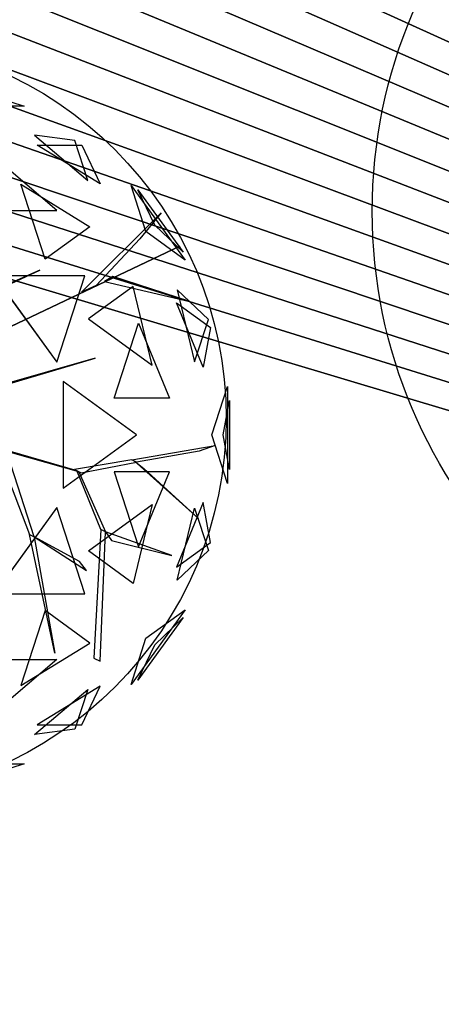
# Model space of a CAD drawing. Extents: x 22936 to 50368, y -4877 to 31080.
# Tile 325 of 601: x 47109 to 47318, y 3008 to 3494. Entities that reach past the tile are written whole.
import ezdxf

# ---------------------------------------------------------------- set-up
doc = ezdxf.new("R2010")
doc.units = 0
doc.layers.get('0').update_dxf_attribs({"linetype": 'CONTINUOUS'})
for name, color, linetype in [('00_TRACE_ARBRE', 3, 'CONTINUOUS'), ('00_TRACE_RDC', 241, 'CONTINUOUS'), ('08_AMENAGEMENTS_EXTERIEURS', 253, 'CONTINUOUS'), ('09_VEGETATION', 134, 'CONTINUOUS')]:
    doc.layers.add(name, color=color, linetype=linetype)

# ---------------------------------------------------------------- blocks, each defined once
blk = doc.blocks.new('TREE_GEOMETRIC_ROUND')
at = {"color": 7}
for p, q in [((416.4, 1714.8, 3736.8), (872.7, 1566.6, 3736.8)), ((872.7, 1566.6, 3736.8), (620.5, 1566.6, 3316.1)), ((925.3, 1423.3, 4599.3), (1187.4, 1200.2, 4661.7)), ((1123.5, 1396.8, 4337.8), (925.3, 1423.3, 4599.3)), ((1249.6, 1183.3, 3265.8), (938.1, 1374.8, 3199.5)), ((938.1, 1374.8, 3199.5), (1157.7, 1374.8, 3565.9)), ((1187.4, 1200.2, 4661.7), (1123.5, 1396.8, 4337.8)), ((1157.7, 1374.8, 3565.9), (1249.6, 1183.3, 3265.8)), ((1034.1, 1052.3, 5031.1), (729.4, 1311.8, 4958.5)), ((977.1, 811.1, 2577.8), (856.9, 1181.1, 2829.7)), ((856.9, 1181.1, 2829.7), (1197.9, 971.5, 2902.3)), ((1475, 947.5, 4561.2), (1401.1, 1175, 4186.4)), ((1401.1, 1175, 4186.4), (1668.5, 806.9, 4186.4)), ((1518.7, 979.3, 3459.9), (1435, 1154.1, 3733.7)), ((1435, 1154.1, 3733.7), (1659.1, 845.6, 3733.7)), ((645, 1052.3, 5283), (1034.1, 1052.3, 5031.1)), ((1157, 647.6, 3462.4), (1550.3, 1040.4, 3357.8)), ((1550.3, 1040.4, 3357.8), (1444.2, 912, 3431)), ((1659.1, 845.6, 3733.7), (1518.7, 979.3, 3459.9)), ((1197.9, 971.5, 2902.3), (977.1, 811.1, 2577.8)), ((1668.5, 806.9, 4186.4), (1475, 947.5, 4561.2)), ((504.8, 335.9, 3415.3), (1641.7, 875.3, 3593.2)), ((1641.7, 875.3, 3593.2), (504.8, 335.9, 3357.8)), ((1444.2, 912, 3431), (1228.9, 681.4, 3488.5)), ((640.5, 613.4, 4105.7), (950.7, 757.4, 4806.6)), ((950.7, 757.4, 4806.6), (659.8, 629.4, 4074.4)), ((725, 728.2, 5468.4), (1034.7, 302, 5468.4)), ((1173.2, 728.2, 5178.3), (725, 728.2, 5468.4)), ((1034.7, 302, 5468.4), (1173.2, 728.2, 5178.3)), ((1228.9, 681.4, 3488.5), (1157, 647.6, 3462.4)), ((1311.7, 725.2, 3561.8), (1270.6, 701, 3546.1)), ((1270.6, 701, 3546.1), (1691.2, 602.7, 4205.1)), ((1691.2, 602.7, 4205.1), (1311.7, 725.2, 3561.8)), ((1412.1, 676.5, 2902.3), (1191.4, 516.2, 2577.8)), ((1506.2, 287.5, 2829.7), (1412.1, 676.5, 2902.3)), ((1629.5, 660.3, 3265.8), (1715.4, 304.8, 3199.5)), ((1783.3, 513.7, 3565.9), (1629.5, 660.3, 3265.8)), ((1757.6, 277.7, 4599.3), (1626.4, 595.9, 4661.7)), ((1626.4, 595.9, 4661.7), (1793.7, 474.4, 4337.8)), ((1191.4, 516.2, 2577.8), (1506.2, 287.5, 2829.7)), ((1318.2, 125.8, 5283), (1438.5, 495.8, 5031.1)), ((1438.5, 495.8, 5031.1), (1591.1, 125.8, 4958.5)), ((1715.4, 304.8, 3199.5), (1783.3, 513.7, 3565.9)), ((1793.7, 474.4, 4337.8), (1757.6, 277.7, 4599.3)), ((1223.9, 322.2, 5052.5), (479.1, 108.8, 3886.1)), ((500, 108.8, 3797.1), (1223.9, 322.2, 5042)), ((1223.9, 322.2, 5042), (1223.9, 322.2, 5052.5)), ((1065.6, 207, 2392.4), (1065.6, -319.9, 2392.4)), ((1428.2, -56.5, 2682.5), (1065.6, 207, 2392.4)), ((1799.7, -56.5, 3316.1), (1877.6, 183.4, 3736.8)), ((1877.6, 183.4, 3736.8), (1877.6, -296.4, 3736.8)), ((1591.1, 125.8, 4958.5), (1318.2, 125.8, 5283)), ((1856.8, -56.5, 4415.9), (1888, 113.5, 4189.8)), ((1888, 113.5, 4189.8), (1888, -226.5, 4189.8)), ((1065.6, -319.9, 2392.4), (1428.2, -56.5, 2682.5)), ((1877.6, -296.4, 3736.8), (1799.7, -56.5, 3316.1)), ((1888, -226.5, 4189.8), (1856.8, -56.5, 4415.9)), ((676.7, -99.4, 2829.5), (1132.9, -232.9, 3326.4)), ((1144.2, -238.3, 3300.2), (718.1, -119.5, 2772)), ((740.6, -130.5, 2892.3), (900.6, -547.9, 4074.4)), ((1405.5, -179.3, 3242.7), (1816.5, -109.3, 3284.6)), ((1738.2, -136.4, 3300.2), (1428.1, -190.3, 3300.2)), ((1816.5, -109.3, 3284.6), (1738.2, -136.4, 3300.2)), ((923.2, -558.9, 4074.4), (793.3, -156.1, 2965.5)), ((1405.5, -179.3, 3242.7), (1121.6, -227.4, 3242.7)), ((1155.5, -243.8, 3315.9), (1428.1, -190.3, 3300.2)), ((1428.1, -190.3, 3300.2), (1405.5, -179.3, 3242.7)), ((1734.4, -469.5, 3023), (1416.8, -184.8, 3253.2)), ((1416.8, -184.8, 3253.2), (1464, -221.7, 3253.2)), ((1121.6, -227.4, 3242.7), (1155.5, -243.8, 3315.9)), ((1252.1, -523.5, 3608.8), (1132.9, -232.9, 3326.4)), ((1132.9, -232.9, 3326.4), (1144.2, -238.3, 3300.2)), ((1144.2, -238.3, 3300.2), (1274.7, -534.5, 3577.5)), ((1591.1, -238.8, 4958.5), (1318.2, -238.8, 5283)), ((1318.2, -238.8, 5283), (1438.5, -608.8, 5031.1)), ((1438.5, -608.8, 5031.1), (1591.1, -238.8, 4958.5)), ((1464, -221.7, 3253.2), (1734.4, -469.5, 3023)), ((1034.7, -415, 5468.4), (725, -841.2, 5468.4)), ((1173.2, -841.2, 5178.3), (1034.7, -415, 5468.4)), ((1191.4, -629.1, 2577.8), (1506.2, -400.4, 2829.7)), ((1506.2, -400.4, 2829.7), (1412.1, -789.5, 2902.3)), ((1757.6, -390.7, 4599.3), (1626.4, -708.9, 4661.7)), ((1629.5, -773.2, 3265.8), (1715.4, -417.8, 3199.5)), ((1715.4, -417.8, 3199.5), (1783.3, -626.7, 3565.9)), ((1793.7, -587.3, 4337.8), (1757.6, -390.7, 4599.3)), ((1252.1, -523.5, 3608.8), (1218, -1158.3, 4205.1)), ((1248.1, -1172.9, 4205.1), (1274.7, -534.5, 3577.5)), ((1274.7, -534.5, 3577.5), (1252.1, -523.5, 3608.8)), ((1274.7, -534.5, 3577.5), (1305.1, -577.2, 3650.7)), ((1603.5, -652.5, 3577.5), (1274.7, -534.5, 3577.5)), ((1024.9, -1134.2, 5230.3), (900.6, -547.9, 4074.4)), ((900.6, -547.9, 4074.4), (923.2, -558.9, 4074.4)), ((1147.2, -681.8, 4644.5), (923.2, -558.9, 4074.4)), ((923.2, -558.9, 4131.9), (1181.4, -726.4, 4822.3)), ((923.2, -558.9, 4074.4), (1024.9, -1134.2, 5230.3)), ((923.2, -558.9, 4074.4), (923.2, -558.9, 4131.9)), ((1305.1, -577.2, 3650.7), (1603.5, -652.5, 3577.5)), ((1412.1, -789.5, 2902.3), (1191.4, -629.1, 2577.8)), ((1626.4, -708.9, 4661.7), (1793.7, -587.3, 4337.8)), ((1783.3, -626.7, 3565.9), (1629.5, -773.2, 3265.8)), ((1181.4, -726.4, 4822.3), (1147.2, -681.8, 4644.5)), ((725, -841.2, 5468.4), (1173.2, -841.2, 5178.3)), ((1668.5, -919.9, 4186.4), (1401.1, -1288, 4186.4)), ((1475, -1060.5, 4561.2), (1668.5, -919.9, 4186.4)), ((977.1, -924.1, 2577.8), (856.9, -1294.1, 2829.7)), ((1197.9, -1084.4, 2902.3), (977.1, -924.1, 2577.8)), ((1659.1, -958.6, 3733.7), (1435, -1267, 3733.7)), ((1518.7, -1092.3, 3459.9), (1659.1, -958.6, 3733.7)), ((1401.1, -1288, 4186.4), (1475, -1060.5, 4561.2)), ((856.9, -1294.1, 2829.7), (1197.9, -1084.4, 2902.3)), ((1435, -1267, 3733.7), (1518.7, -1092.3, 3459.9)), ((645, -1165.3, 5283), (1034.1, -1165.3, 5031.1)), ((1034.1, -1165.3, 5031.1), (729.4, -1424.8, 4958.5)), ((1218, -1158.3, 4205.1), (1248.1, -1172.9, 4205.1)), ((1249.6, -1296.3, 3265.8), (938.1, -1487.8, 3199.5)), ((1157.7, -1487.8, 3565.9), (1249.6, -1296.3, 3265.8)), ((925.3, -1536.3, 4599.3), (1187.4, -1313.1, 4661.7)), ((1187.4, -1313.1, 4661.7), (1123.5, -1509.8, 4337.8)), ((938.1, -1487.8, 3199.5), (1157.7, -1487.8, 3565.9)), ((1123.5, -1509.8, 4337.8), (925.3, -1536.3, 4599.3)), ((872.7, -1679.6, 3736.8), (416.4, -1827.8, 3736.8)), ((620.5, -1679.6, 3316.1), (872.7, -1679.6, 3736.8))]:
    blk.add_line(p, q, dxfattribs=at)
mesh = blk.add_polyface(dxfattribs=at)
corners = [(872.7, 1566.6, 3736.8), (620.5, 1566.6, 3316.1), (416.4, 1714.8, 3736.8)]
mesh.append_faces([[corners[k] for k in face] for face in [(0, 1, 2)]], dxfattribs={"color": 7})
mesh = blk.add_polyface(dxfattribs=at)
corners = [(1187.4, 1200.2, 4661.7), (1123.5, 1396.8, 4337.8), (925.3, 1423.3, 4599.3)]
mesh.append_faces([[corners[k] for k in face] for face in [(0, 1, 2)]], dxfattribs={"color": 7})
mesh = blk.add_polyface(dxfattribs=at)
corners = [(1157.7, 1374.8, 3565.9), (1249.6, 1183.3, 3265.8), (938.1, 1374.8, 3199.5)]
mesh.append_faces([[corners[k] for k in face] for face in [(0, 1, 2)]], dxfattribs={"color": 7})
mesh = blk.add_polyface(dxfattribs=at)
corners = [(645, 1052.3, 5283), (1034.1, 1052.3, 5031.1), (729.4, 1311.8, 4958.5)]
mesh.append_faces([[corners[k] for k in face] for face in [(0, 1, 2)]], dxfattribs={"color": 7})
mesh = blk.add_polyface(dxfattribs=at)
corners = [(1197.9, 971.5, 2902.3), (977.1, 811.1, 2577.8), (856.9, 1181.1, 2829.7)]
mesh.append_faces([[corners[k] for k in face] for face in [(0, 1, 2)]], dxfattribs={"color": 7})
mesh = blk.add_polyface(dxfattribs=at)
corners = [(1401.1, 1175, 4186.4), (1668.5, 806.9, 4186.4), (1475, 947.5, 4561.2)]
mesh.append_faces([[corners[k] for k in face] for face in [(0, 1, 2)]], dxfattribs={"color": 7})
mesh = blk.add_polyface(dxfattribs=at)
corners = [(1435, 1154.1, 3733.7), (1659.1, 845.6, 3733.7), (1518.7, 979.3, 3459.9)]
mesh.append_faces([[corners[k] for k in face] for face in [(0, 1, 2)]], dxfattribs={"color": 7})
mesh = blk.add_polyface(dxfattribs=at)
corners = [(1641.7, 875.3, 3593.2), (504.8, 335.9, 3357.8), (504.8, 335.9, 3415.3)]
mesh.append_faces([[corners[k] for k in face] for face in [(0, 1, 2)]], dxfattribs={"color": 7})
mesh = blk.add_polyface(dxfattribs=at)
corners = [(950.7, 757.4, 4806.6), (659.8, 629.4, 4074.4), (640.5, 613.4, 4105.7)]
mesh.append_faces([[corners[k] for k in face] for face in [(0, 1, 2)]], dxfattribs={"color": 7})
mesh = blk.add_polyface(dxfattribs=at)
corners = [(1173.2, 728.2, 5178.3), (725, 728.2, 5468.4), (1034.7, 302, 5468.4)]
mesh.append_faces([[corners[k] for k in face] for face in [(0, 1, 2)]], dxfattribs={"color": 7})
mesh = blk.add_polyface(dxfattribs=at)
corners = [(1691.2, 602.7, 4205.1), (1311.7, 725.2, 3561.8), (1270.6, 701, 3546.1)]
mesh.append_faces([[corners[k] for k in face] for face in [(0, 1, 2)]], dxfattribs={"color": 7})
mesh = blk.add_polyface(dxfattribs=at)
corners = [(1412.1, 676.5, 2902.3), (1191.4, 516.2, 2577.8), (1506.2, 287.5, 2829.7)]
mesh.append_faces([[corners[k] for k in face] for face in [(0, 1, 2)]], dxfattribs={"color": 7})
mesh = blk.add_polyface(dxfattribs=at)
corners = [(1629.5, 660.3, 3265.8), (1715.4, 304.8, 3199.5), (1783.3, 513.7, 3565.9)]
mesh.append_faces([[corners[k] for k in face] for face in [(0, 1, 2)]], dxfattribs={"color": 7})
mesh = blk.add_polyface(dxfattribs=at)
corners = [(1626.4, 595.9, 4661.7), (1793.7, 474.4, 4337.8), (1757.6, 277.7, 4599.3)]
mesh.append_faces([[corners[k] for k in face] for face in [(0, 1, 2)]], dxfattribs={"color": 7})
mesh = blk.add_polyface(dxfattribs=at)
corners = [(1438.5, 495.8, 5031.1), (1591.1, 125.8, 4958.5), (1318.2, 125.8, 5283)]
mesh.append_faces([[corners[k] for k in face] for face in [(0, 1, 2)]], dxfattribs={"color": 7})
mesh = blk.add_polyface(dxfattribs=at)
corners = [(1428.2, -56.5, 2682.5), (1065.6, 207, 2392.4), (1065.6, -319.9, 2392.4)]
mesh.append_faces([[corners[k] for k in face] for face in [(0, 1, 2)]], dxfattribs={"color": 7})
mesh = blk.add_polyface(dxfattribs=at)
corners = [(1877.6, 183.4, 3736.8), (1877.6, -296.4, 3736.8), (1799.7, -56.5, 3316.1)]
mesh.append_faces([[corners[k] for k in face] for face in [(0, 1, 2)]], dxfattribs={"color": 7})
mesh = blk.add_polyface(dxfattribs=at)
corners = [(1888, 113.5, 4189.8), (1888, -226.5, 4189.8), (1856.8, -56.5, 4415.9)]
mesh.append_faces([[corners[k] for k in face] for face in [(0, 1, 2)]], dxfattribs={"color": 7})
mesh = blk.add_polyface(dxfattribs=at)
corners = [(1464, -221.7, 3253.2), (1734.4, -469.5, 3023), (1416.8, -184.8, 3253.2)]
mesh.append_faces([[corners[k] for k in face] for face in [(0, 1, 2)]], dxfattribs={"color": 7})
mesh = blk.add_polyface(dxfattribs=at)
corners = [(1591.1, -238.8, 4958.5), (1318.2, -238.8, 5283), (1438.5, -608.8, 5031.1)]
mesh.append_faces([[corners[k] for k in face] for face in [(0, 1, 2)]], dxfattribs={"color": 7})
mesh = blk.add_polyface(dxfattribs=at)
corners = [(1173.2, -841.2, 5178.3), (1034.7, -415, 5468.4), (725, -841.2, 5468.4)]
mesh.append_faces([[corners[k] for k in face] for face in [(0, 1, 2)]], dxfattribs={"color": 7})
mesh = blk.add_polyface(dxfattribs=at)
corners = [(1506.2, -400.4, 2829.7), (1412.1, -789.5, 2902.3), (1191.4, -629.1, 2577.8)]
mesh.append_faces([[corners[k] for k in face] for face in [(0, 1, 2)]], dxfattribs={"color": 7})
mesh = blk.add_polyface(dxfattribs=at)
corners = [(1757.6, -390.7, 4599.3), (1626.4, -708.9, 4661.7), (1793.7, -587.3, 4337.8)]
mesh.append_faces([[corners[k] for k in face] for face in [(0, 1, 2)]], dxfattribs={"color": 7})
mesh = blk.add_polyface(dxfattribs=at)
corners = [(1715.4, -417.8, 3199.5), (1783.3, -626.7, 3565.9), (1629.5, -773.2, 3265.8)]
mesh.append_faces([[corners[k] for k in face] for face in [(0, 1, 2)]], dxfattribs={"color": 7})
mesh = blk.add_polyface(dxfattribs=at)
corners = [(1305.1, -577.2, 3650.7), (1603.5, -652.5, 3577.5), (1274.7, -534.5, 3577.5)]
mesh.append_faces([[corners[k] for k in face] for face in [(0, 1, 2)]], dxfattribs={"color": 7})
mesh = blk.add_polyface(dxfattribs=at)
corners = [(1024.9, -1134.2, 5230.3), (900.6, -547.9, 4074.4), (923.2, -558.9, 4074.4)]
mesh.append_faces([[corners[k] for k in face] for face in [(0, 1, 2)]], dxfattribs={"color": 7})
mesh = blk.add_polyface(dxfattribs=at)
corners = [(1668.5, -919.9, 4186.4), (1401.1, -1288, 4186.4), (1475, -1060.5, 4561.2)]
mesh.append_faces([[corners[k] for k in face] for face in [(0, 1, 2)]], dxfattribs={"color": 7})
mesh = blk.add_polyface(dxfattribs=at)
corners = [(1197.9, -1084.4, 2902.3), (977.1, -924.1, 2577.8), (856.9, -1294.1, 2829.7)]
mesh.append_faces([[corners[k] for k in face] for face in [(0, 1, 2)]], dxfattribs={"color": 7})
mesh = blk.add_polyface(dxfattribs=at)
corners = [(1659.1, -958.6, 3733.7), (1435, -1267, 3733.7), (1518.7, -1092.3, 3459.9)]
mesh.append_faces([[corners[k] for k in face] for face in [(0, 1, 2)]], dxfattribs={"color": 7})
mesh = blk.add_polyface(dxfattribs=at)
corners = [(645, -1165.3, 5283), (1034.1, -1165.3, 5031.1), (729.4, -1424.8, 4958.5)]
mesh.append_faces([[corners[k] for k in face] for face in [(0, 1, 2)]], dxfattribs={"color": 7})
mesh = blk.add_polyface(dxfattribs=at)
corners = [(1157.7, -1487.8, 3565.9), (1249.6, -1296.3, 3265.8), (938.1, -1487.8, 3199.5)]
mesh.append_faces([[corners[k] for k in face] for face in [(0, 1, 2)]], dxfattribs={"color": 7})
mesh = blk.add_polyface(dxfattribs=at)
corners = [(1187.4, -1313.1, 4661.7), (1123.5, -1509.8, 4337.8), (925.3, -1536.3, 4599.3)]
mesh.append_faces([[corners[k] for k in face] for face in [(0, 1, 2)]], dxfattribs={"color": 7})
mesh = blk.add_polyface(dxfattribs=at)
corners = [(872.7, -1679.6, 3736.8), (416.4, -1827.8, 3736.8), (620.5, -1679.6, 3316.1)]
mesh.append_faces([[corners[k] for k in face] for face in [(0, 1, 2)]], dxfattribs={"color": 7})
blk = doc.blocks.new('ARBRE_SIMPLE')
for radius in [250, 17.5]:
    blk.add_circle((0, 0), radius)
blk = doc.blocks.new('GROUPER_1')
at = {"layer": '00_TRACE_ARBRE', "rotation": 10.53798942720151}
blk.add_blockref('ARBRE_SIMPLE', (5919.48, 4010.7), dxfattribs=at)
at = {"layer": '00_TRACE_ARBRE', "xscale": 0.75, "yscale": 0.75, "zscale": 0.75, "rotation": 10.53798942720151}
blk.add_blockref('ARBRE_SIMPLE', (5409.87, 3908.48), dxfattribs=at)
blk = doc.blocks.new('GROUPER_2')
at = {"layer": '00_TRACE_RDC'}
blk.add_blockref('GROUPER_1', (12098.99, 4265.72), dxfattribs=at)
blk = doc.blocks.new('GROUPER_17')
at = {"layer": '08_AMENAGEMENTS_EXTERIEURS'}
mesh = blk.add_polyface(dxfattribs=at)
corners = [(16.45, 1860.4), (0, 1328), (0, 1844.55), (1795, 1328), (33.02, 1876.27), (49.71, 1892.12), (66.55, 1907.89), (83.55, 1923.55), (100.74, 1939.04), (118.11, 1954.33), (135.7, 1969.37), (153.53, 1984.11), (171.6, 1998.5), (189.93, 2012.5), (208.55, 2026.07), (227.46, 2039.16), (246.69, 2051.72), (266.25, 2063.72), (286.11, 2075.18), (306.26, 2086.08), (326.69, 2096.46), (347.37, 2106.3), (368.28, 2115.64), (389.4, 2124.46), (410.72, 2132.79), (432.21, 2140.64), (453.87, 2148), (475.66, 2154.9), (497.57, 2161.34), (519.59, 2167.33), (541.68, 2172.89), (563.84, 2178.01), (586.04, 2182.71), (608.27, 2187), (630.51, 2190.89), (652.73, 2194.39), (674.92, 2197.5), (697.06, 2200.25), (719.14, 2202.62), (741.15, 2204.62), (763.1, 2206.23), (785, 2207.43), (806.84, 2208.22), (828.63, 2208.57), (850.38, 2208.48), (872.08, 2207.93), (893.75, 2206.9), (915.39, 2205.39), (936.99, 2203.38), (958.57, 2200.86), (980.13, 2197.81), (1001.67, 2194.22), (1023.19, 2190.07), (1044.71, 2185.36), (1066.22, 2180.06), (1087.73, 2174.17), (1109.23, 2167.67), (1130.75, 2160.55), (1152.27, 2152.79), (1173.81, 2144.38), (1195.36, 2135.31), (1216.93, 2125.59), (1238.5, 2115.38), (1260.06, 2104.88), (1281.58, 2094.27), (1303.04, 2083.75), (1324.43, 2073.52), (1345.72, 2063.77), (1366.89, 2054.69), (1387.93, 2046.48), (1408.82, 2039.32), (1429.54, 2033.42), (1450.06, 2028.98), (1470.36, 2026.17), (1490.44, 2025.2), (1510.26, 2026.26), (1529.82, 2029.54), (1549.07, 2035.18), (1567.96, 2043.07), (1586.43, 2053.03), (1604.39, 2064.91), (1621.79, 2078.53), (1638.55, 2093.74), (1654.6, 2110.37), (1669.89, 2128.24), (1684.32, 2147.2), (1697.85, 2167.08), (1710.39, 2187.71), (1721.89, 2208.92), (1732.26, 2230.56), (1741.45, 2252.45), (1749.38, 2274.43), (1756.03, 2296.38), (1761.5, 2318.27), (1765.9, 2340.13), (1769.36, 2361.94), (1771.99, 2383.72), (1773.91, 2405.46), (1775.24, 2427.19), (1776.09, 2448.89), (1776.59, 2470.58), (1776.85, 2492.26), (1777, 2513.93), (2395.68, 2513.93), (1845, 75), (1845, 0), (1332.44, 6187.9), (953.84, 4324.79), (744.56, 6114.92), (1503.53, 4690.87), (1872.82, 4324.79), (2843.74, 4811.2), (2680.87, 4187.05), (193.79, -1456.02), (188.09, -1836.1), (174.84, -1645.82), (233.16, -2021.44), (244.41, -1272.11), (308.78, -2196.56), (325.25, -1099.34), (412.78, -2356.46), (434, -942.64), (3662.14, -2801.42), (567.57, -806.46), (722.14, -694.7), (893.31, -610.54), (1076.21, -556.38), (1155.38, -537.12), (1232.99, -512.33), (1308.66, -482.14), (1382.02, -446.69), (1452.7, -406.15), (1520.35, -360.74), (1584.63, -310.68), (1645.22, -256.21), (1701.82, -197.6), (1754.16, -135.16), (1801.96, -69.18), (1795, 75)]
mesh.append_faces([[corners[k] for k in face] for face in [(0, 1, 2), (106, 107, 108), (113, 114, 115)]], dxfattribs={"vtx0": -1})
mesh.append_faces([[corners[k] for k in face] for face in [(1, 0, 3), (104, 103, 105), (107, 109, 110), (110, 111, 112), (114, 113, 116), (116, 117, 118), (118, 119, 120), (120, 121, 122), (122, 112, 111)]], dxfattribs={"vtx0": -1, "vtx1": -1})
mesh.append_faces([[corners[k] for k in face] for face in [(3, 103, 104), (122, 105, 103)]], dxfattribs={"vtx0": -1, "vtx1": -1, "vtx2": -1})
mesh.append_faces([[corners[k] for k in face] for face in [(3, 0, 4), (3, 4, 5), (3, 5, 6), (3, 6, 7), (3, 7, 8), (3, 8, 9), (3, 9, 10), (3, 10, 11), (3, 11, 12), (3, 12, 13), (3, 13, 14), (3, 14, 15), (3, 15, 16), (3, 16, 17), (3, 17, 18), (3, 18, 19), (3, 19, 20), (3, 20, 21), (3, 21, 22), (3, 22, 23), (3, 23, 24), (3, 24, 25), (3, 25, 26), (3, 26, 27), (3, 27, 28), (3, 28, 29), (3, 29, 30), (3, 30, 31), (3, 31, 32), (3, 32, 33), (3, 33, 34), (3, 34, 35), (3, 35, 36), (3, 36, 37), (3, 37, 38), (3, 38, 39), (3, 39, 40), (3, 40, 41), (3, 41, 42), (3, 42, 43), (3, 43, 44), (3, 44, 45), (3, 45, 46), (3, 46, 47), (3, 47, 48), (3, 48, 49), (3, 49, 50), (3, 50, 51), (3, 51, 52), (3, 52, 53), (3, 53, 54), (3, 54, 55), (3, 55, 56), (3, 56, 57), (3, 57, 58), (3, 58, 59), (3, 59, 60), (3, 60, 61), (3, 61, 62), (3, 62, 63), (3, 63, 64), (3, 64, 65), (3, 65, 66), (3, 66, 67), (3, 67, 68), (3, 68, 69), (3, 69, 70), (3, 70, 71), (3, 71, 72), (3, 72, 73), (3, 73, 74), (3, 74, 75), (3, 75, 76), (3, 76, 77), (3, 77, 78), (3, 78, 79), (3, 79, 80), (3, 80, 81), (3, 81, 82), (3, 82, 83), (3, 83, 84), (3, 84, 85), (3, 85, 86), (3, 86, 87), (3, 87, 88), (3, 88, 89), (3, 89, 90), (3, 90, 91), (3, 91, 92), (3, 92, 93), (3, 93, 94), (3, 94, 95), (3, 95, 96), (3, 96, 97), (3, 97, 98), (3, 98, 99), (3, 99, 100), (3, 100, 101), (3, 101, 102), (3, 102, 103), (107, 106, 109), (110, 109, 111), (116, 113, 117), (118, 117, 119), (120, 119, 121), (122, 121, 123), (122, 123, 124), (122, 124, 125), (122, 125, 126), (122, 126, 127), (122, 127, 128), (122, 128, 129), (122, 129, 130), (122, 130, 131), (122, 131, 132), (122, 132, 133), (122, 133, 134), (122, 134, 135), (122, 135, 136), (122, 136, 137), (122, 137, 105), (122, 103, 112)]], dxfattribs={"vtx0": -1, "vtx2": -1})
mesh.append_faces([[corners[k] for k in face] for face in [(104, 138, 3)]], dxfattribs={"vtx2": -1})
mesh = blk.add_polyface(dxfattribs=at)
corners = [(0, 2513.93), (16.45, 1860.4), (0, 1844.55), (33.02, 1876.27), (49.71, 1892.12), (66.55, 1907.89), (83.55, 1923.55), (100.74, 1939.04), (118.11, 1954.33), (135.7, 1969.37), (153.53, 1984.11), (171.6, 1998.5), (189.93, 2012.5), (208.55, 2026.07), (227.46, 2039.16), (246.69, 2051.72), (266.25, 2063.72), (286.11, 2075.18), (306.26, 2086.08), (326.69, 2096.46), (347.37, 2106.3), (368.28, 2115.64), (389.4, 2124.46), (410.72, 2132.79), (432.21, 2140.64), (453.87, 2148), (475.66, 2154.9), (497.57, 2161.34), (1777, 2513.93), (519.59, 2167.33), (541.68, 2172.89), (563.84, 2178.01), (586.04, 2182.71), (608.27, 2187), (630.51, 2190.89), (652.73, 2194.39), (674.92, 2197.5), (697.06, 2200.25), (719.14, 2202.62), (741.15, 2204.62), (763.1, 2206.23), (785, 2207.43), (806.84, 2208.22), (828.63, 2208.57), (850.38, 2208.48), (872.08, 2207.93), (893.75, 2206.9), (915.39, 2205.39), (936.99, 2203.38), (958.57, 2200.86), (980.13, 2197.81), (1001.67, 2194.22), (1023.19, 2190.07), (1044.71, 2185.36), (1066.22, 2180.06), (1087.73, 2174.17), (1109.23, 2167.67), (1130.75, 2160.55), (1152.27, 2152.79), (1173.81, 2144.38), (1195.36, 2135.31), (1216.93, 2125.59), (1238.5, 2115.38), (1260.06, 2104.88), (1281.58, 2094.27), (1303.04, 2083.75), (1324.43, 2073.52), (1345.72, 2063.77), (1366.89, 2054.69), (1387.93, 2046.48), (1408.82, 2039.32), (1429.54, 2033.42), (1450.06, 2028.98), (1470.36, 2026.17), (1490.44, 2025.2), (1510.26, 2026.26), (1529.82, 2029.54), (1549.07, 2035.18), (1567.96, 2043.07), (1586.43, 2053.03), (1604.39, 2064.91), (1621.79, 2078.53), (1638.55, 2093.74), (1654.6, 2110.37), (1669.89, 2128.24), (1684.32, 2147.2), (1697.85, 2167.08), (1710.39, 2187.71), (1721.89, 2208.92), (1732.26, 2230.56), (1741.45, 2252.45), (1749.38, 2274.43), (1756.03, 2296.38), (1761.5, 2318.27), (1765.9, 2340.13), (1769.36, 2361.94), (1771.99, 2383.72), (1773.91, 2405.46), (1775.24, 2427.19), (1776.09, 2448.89), (1776.59, 2470.58), (1776.85, 2492.26)]
mesh.append_faces([[corners[k] for k in face] for face in [(0, 1, 2), (100, 28, 101)]], dxfattribs={"vtx0": -1})
mesh.append_faces([[corners[k] for k in face] for face in [(1, 0, 3), (3, 0, 4), (4, 0, 5), (5, 0, 6), (6, 0, 7), (7, 0, 8), (8, 0, 9), (9, 0, 10), (10, 0, 11), (11, 0, 12), (12, 0, 13), (13, 0, 14), (14, 0, 15), (15, 0, 16), (16, 0, 17), (17, 0, 18), (18, 0, 19), (19, 0, 20), (20, 0, 21), (21, 0, 22), (22, 0, 23), (23, 0, 24), (24, 0, 25), (25, 0, 26), (26, 0, 27), (27, 28, 29), (29, 28, 30), (30, 28, 31), (31, 28, 32), (32, 28, 33), (33, 28, 34), (34, 28, 35), (35, 28, 36), (36, 28, 37), (37, 28, 38), (38, 28, 39), (39, 28, 40), (40, 28, 41), (41, 28, 42), (42, 28, 43), (43, 28, 44), (44, 28, 45), (45, 28, 46), (46, 28, 47), (47, 28, 48), (48, 28, 49), (49, 28, 50), (50, 28, 51), (51, 28, 52), (52, 28, 53), (53, 28, 54), (54, 28, 55), (55, 28, 56), (56, 28, 57), (57, 28, 58), (58, 28, 59), (59, 28, 60), (60, 28, 61), (61, 28, 62), (62, 28, 63), (63, 28, 64), (64, 28, 65), (65, 28, 66), (66, 28, 67), (67, 28, 68), (68, 28, 69), (69, 28, 70), (70, 28, 71), (71, 28, 72), (72, 28, 73), (73, 28, 74), (74, 28, 75), (75, 28, 76), (76, 28, 77), (77, 28, 78), (78, 28, 79), (79, 28, 80), (80, 28, 81), (81, 28, 82), (82, 28, 83), (83, 28, 84), (84, 28, 85), (85, 28, 86), (86, 28, 87), (87, 28, 88), (88, 28, 89), (89, 28, 90), (90, 28, 91), (91, 28, 92), (92, 28, 93), (93, 28, 94), (94, 28, 95), (95, 28, 96), (96, 28, 97), (97, 28, 98), (98, 28, 99), (99, 28, 100)]], dxfattribs={"vtx0": -1, "vtx1": -1})
mesh.append_faces([[corners[k] for k in face] for face in [(27, 0, 28)]], dxfattribs={"vtx0": -1, "vtx2": -1})

msp = doc.modelspace()

# ---------------------------------------------------------------- block references
at = {"layer": '00_TRACE_RDC'}
msp.add_blockref('GROUPER_2', (29515.15, -4876.93), dxfattribs=at)
at = {"layer": '08_AMENAGEMENTS_EXTERIEURS', "color": 54}
msp.add_blockref('GROUPER_17', (46706.19, 1619.93), dxfattribs=at)
at = {"layer": '09_VEGETATION', "xscale": 0.1, "yscale": 0.1, "zscale": 0.1}
msp.add_blockref('TREE_GEOMETRIC_ROUND', (47024.35, 3294.76), dxfattribs=at)

doc.saveas('drawing.dxf')
